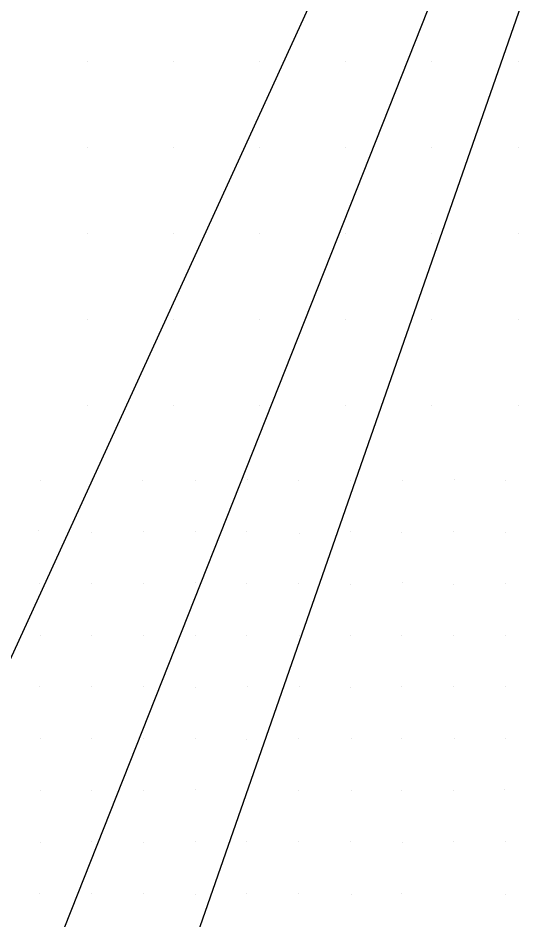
# Model space of a CAD drawing. Extents: x 1602514 to 1609837, y 863887 to 871157.
# Drawn here: x 1606317.4 to 1606464.5, y 867038.4 to 867300 of the extents above; entities that cross this region are included whole.
import ezdxf

# ---------------------------------------------------------------- set-up
doc = ezdxf.new("R2010")
doc.units = 0
doc.layers.add('Survey-Spot dirt', color=7, linetype='Continuous')
doc.layers.add('Text General Notes', color=7, linetype='Continuous')

msp = doc.modelspace()

# ---------------------------------------------------------------- linework, layer by layer
at = {"layer": 'Survey-Spot dirt'}
for p, q in [((1606337.5, 867287.5), (1606337.5, 867287.5)), ((1606337.5, 867287.5), (1606337.5, 867287.5)), ((1606362.5, 867287.5), (1606362.5, 867287.5)), ((1606362.5, 867287.5), (1606362.5, 867287.5)), ((1606387.5, 867287.5), (1606387.5, 867287.5)), ((1606387.5, 867287.5), (1606387.5, 867287.5)), ((1606412.5, 867287.5), (1606412.5, 867287.5)), ((1606412.5, 867287.5), (1606412.5, 867287.5)), ((1606437.5, 867287.5), (1606437.5, 867287.5)), ((1606437.5, 867287.5), (1606437.5, 867287.5)), ((1606462.5, 867287.5), (1606462.5, 867287.5)), ((1606462.5, 867287.5), (1606462.5, 867287.5)), ((1606337.5, 867262.5), (1606337.5, 867262.5)), ((1606337.5, 867262.5), (1606337.5, 867262.5)), ((1606362.5, 867262.5), (1606362.5, 867262.5)), ((1606362.5, 867262.5), (1606362.5, 867262.5)), ((1606387.5, 867262.5), (1606387.5, 867262.5)), ((1606387.5, 867262.5), (1606387.5, 867262.5)), ((1606412.5, 867262.5), (1606412.5, 867262.5)), ((1606412.5, 867262.5), (1606412.5, 867262.5)), ((1606437.5, 867262.5), (1606437.5, 867262.5)), ((1606437.5, 867262.5), (1606437.5, 867262.5)), ((1606462.5, 867262.5), (1606462.5, 867262.5)), ((1606462.5, 867262.5), (1606462.5, 867262.5)), ((1606337.5, 867237.5), (1606337.5, 867237.5)), ((1606337.5, 867237.5), (1606337.5, 867237.5)), ((1606362.5, 867237.5), (1606362.5, 867237.5)), ((1606362.5, 867237.5), (1606362.5, 867237.5)), ((1606387.5, 867237.5), (1606387.5, 867237.5)), ((1606387.5, 867237.5), (1606387.5, 867237.5)), ((1606412.5, 867237.5), (1606412.5, 867237.5)), ((1606412.5, 867237.5), (1606412.5, 867237.5)), ((1606437.5, 867237.5), (1606437.5, 867237.5)), ((1606437.5, 867237.5), (1606437.5, 867237.5)), ((1606462.5, 867237.5), (1606462.5, 867237.5)), ((1606462.5, 867237.5), (1606462.5, 867237.5)), ((1606337.5, 867212.5), (1606337.5, 867212.5)), ((1606337.5, 867212.5), (1606337.5, 867212.5)), ((1606362.5, 867212.5), (1606362.5, 867212.5)), ((1606362.5, 867212.5), (1606362.5, 867212.5)), ((1606387.5, 867212.5), (1606387.5, 867212.5)), ((1606387.5, 867212.5), (1606387.5, 867212.5)), ((1606412.5, 867212.5), (1606412.5, 867212.5)), ((1606412.5, 867212.5), (1606412.5, 867212.5)), ((1606437.5, 867212.5), (1606437.5, 867212.5)), ((1606437.5, 867212.5), (1606437.5, 867212.5)), ((1606462.5, 867212.5), (1606462.5, 867212.5)), ((1606462.5, 867212.5), (1606462.5, 867212.5)), ((1606337.5, 867187.5), (1606337.5, 867187.5)), ((1606337.5, 867187.5), (1606337.5, 867187.5)), ((1606362.5, 867187.5), (1606362.5, 867187.5)), ((1606362.5, 867187.5), (1606362.5, 867187.5)), ((1606387.5, 867187.5), (1606387.5, 867187.5)), ((1606387.5, 867187.5), (1606387.5, 867187.5)), ((1606412.5, 867187.5), (1606412.5, 867187.5)), ((1606412.5, 867187.5), (1606412.5, 867187.5)), ((1606437.5, 867187.5), (1606437.5, 867187.5)), ((1606437.5, 867187.5), (1606437.5, 867187.5)), ((1606462.5, 867187.5), (1606462.5, 867187.5)), ((1606462.5, 867187.5), (1606462.5, 867187.5)), ((1606323.86, 867165.96), (1606323.86, 867165.96)), ((1606323.86, 867165.96), (1606323.86, 867165.96)), ((1606338.79, 867166.19), (1606338.79, 867166.19)), ((1606338.79, 867166.19), (1606338.79, 867166.19)), ((1606353.64, 867165.93), (1606353.64, 867165.93)), ((1606353.64, 867165.93), (1606353.64, 867165.93)), ((1606368.92, 867165.97), (1606368.92, 867165.97)), ((1606368.92, 867165.97), (1606368.92, 867165.97)), ((1606383.87, 867166.02), (1606383.87, 867166.02)), ((1606383.87, 867166.02), (1606383.87, 867166.02)), ((1606398.83, 867165.95), (1606398.83, 867165.95)), ((1606398.83, 867165.95), (1606398.83, 867165.95)), ((1606413.95, 867165.93), (1606413.95, 867165.93)), ((1606413.95, 867165.93), (1606413.95, 867165.93)), ((1606428.93, 867165.96), (1606428.93, 867165.96)), ((1606428.93, 867165.96), (1606428.93, 867165.96)), ((1606444.01, 867166.14), (1606444.01, 867166.14)), ((1606444.01, 867166.14), (1606444.01, 867166.14)), ((1606458.78, 867165.99), (1606458.78, 867165.99)), ((1606458.78, 867165.99), (1606458.78, 867165.99)), ((1606323.48, 867151.23), (1606323.48, 867151.23)), ((1606323.48, 867151.23), (1606323.48, 867151.23)), ((1606338.78, 867150.93), (1606338.78, 867150.93)), ((1606338.78, 867150.93), (1606338.78, 867150.93)), ((1606353.86, 867151.04), (1606353.86, 867151.04)), ((1606353.86, 867151.04), (1606353.86, 867151.04)), ((1606368.82, 867151.06), (1606368.82, 867151.06)), ((1606368.82, 867151.06), (1606368.82, 867151.06)), ((1606383.78, 867151), (1606383.78, 867151)), ((1606383.78, 867151), (1606383.78, 867151)), ((1606398.96, 867150.59), (1606398.96, 867150.59)), ((1606398.96, 867150.59), (1606398.96, 867150.59)), ((1606413.82, 867151.11), (1606413.82, 867151.11)), ((1606413.82, 867151.11), (1606413.82, 867151.11)), ((1606428.74, 867150.87), (1606428.74, 867150.87)), ((1606428.74, 867150.87), (1606428.74, 867150.87)), ((1606443.74, 867151.05), (1606443.74, 867151.05)), ((1606443.74, 867151.05), (1606443.74, 867151.05)), ((1606458.81, 867150.65), (1606458.81, 867150.65)), ((1606458.81, 867150.65), (1606458.81, 867150.65)), ((1606429.03, 867136.18), (1606429.03, 867136.18)), ((1606429.03, 867136.18), (1606429.03, 867136.18)), ((1606323.69, 867136.05), (1606323.69, 867136.05)), ((1606323.69, 867136.05), (1606323.69, 867136.05)), ((1606338.86, 867135.99), (1606338.86, 867135.99)), ((1606338.86, 867135.99), (1606338.86, 867135.99)), ((1606353.93, 867135.96), (1606353.93, 867135.96)), ((1606353.93, 867135.96), (1606353.93, 867135.96)), ((1606368.9, 867136.15), (1606368.9, 867136.15)), ((1606368.9, 867136.15), (1606368.9, 867136.15)), ((1606383.83, 867135.95), (1606383.83, 867135.95)), ((1606383.83, 867135.95), (1606383.83, 867135.95)), ((1606398.76, 867135.95), (1606398.76, 867135.95)), ((1606398.76, 867135.95), (1606398.76, 867135.95)), ((1606413.94, 867135.82), (1606413.94, 867135.82)), ((1606413.94, 867135.82), (1606413.94, 867135.82)), ((1606443.86, 867135.76), (1606443.86, 867135.76)), ((1606443.86, 867135.76), (1606443.86, 867135.76)), ((1606458.8, 867136.03), (1606458.8, 867136.03)), ((1606458.8, 867136.03), (1606458.8, 867136.03)), ((1606323.8, 867120.94), (1606323.8, 867120.94)), ((1606323.8, 867120.94), (1606323.8, 867120.94)), ((1606338.81, 867121.05), (1606338.81, 867121.05)), ((1606338.81, 867121.05), (1606338.81, 867121.05)), ((1606353.81, 867120.99), (1606353.81, 867120.99)), ((1606353.81, 867120.99), (1606353.81, 867120.99)), ((1606368.83, 867121), (1606368.83, 867121)), ((1606368.83, 867121), (1606368.83, 867121)), ((1606383.77, 867120.86), (1606383.77, 867120.86)), ((1606383.77, 867120.86), (1606383.77, 867120.86)), ((1606398.94, 867121.02), (1606398.94, 867121.02)), ((1606398.94, 867121.02), (1606398.94, 867121.02)), ((1606413.75, 867120.97), (1606413.75, 867120.97)), ((1606413.75, 867120.97), (1606413.75, 867120.97)), ((1606428.75, 867121.03), (1606428.75, 867121.03)), ((1606428.75, 867121.03), (1606428.75, 867121.03)), ((1606443.8, 867120.91), (1606443.8, 867120.91)), ((1606443.8, 867120.91), (1606443.8, 867120.91)), ((1606458.78, 867121.01), (1606458.78, 867121.01)), ((1606458.78, 867121.01), (1606458.78, 867121.01)), ((1606323.69, 867106.05), (1606323.69, 867106.05)), ((1606323.69, 867106.05), (1606323.69, 867106.05)), ((1606338.87, 867105.98), (1606338.87, 867105.98)), ((1606338.87, 867105.98), (1606338.87, 867105.98)), ((1606353.79, 867105.98), (1606353.79, 867105.98)), ((1606353.79, 867105.98), (1606353.79, 867105.98)), ((1606368.82, 867105.79), (1606368.82, 867105.79)), ((1606368.82, 867105.79), (1606368.82, 867105.79)), ((1606383.9, 867106.09), (1606383.9, 867106.09)), ((1606383.9, 867106.09), (1606383.9, 867106.09)), ((1606398.94, 867106.01), (1606398.94, 867106.01)), ((1606398.94, 867106.01), (1606398.94, 867106.01)), ((1606413.83, 867105.91), (1606413.83, 867105.91)), ((1606413.83, 867105.91), (1606413.83, 867105.91)), ((1606428.7, 867105.98), (1606428.7, 867105.98)), ((1606428.7, 867105.98), (1606428.7, 867105.98)), ((1606443.88, 867106.02), (1606443.88, 867106.02)), ((1606443.88, 867106.02), (1606443.88, 867106.02)), ((1606458.72, 867106.15), (1606458.72, 867106.15)), ((1606458.72, 867106.15), (1606458.72, 867106.15)), ((1606324.02, 867091), (1606324.02, 867091)), ((1606324.02, 867091), (1606324.02, 867091)), ((1606338.86, 867090.93), (1606338.86, 867090.93)), ((1606338.86, 867090.93), (1606338.86, 867090.93)), ((1606353.83, 867090.89), (1606353.83, 867090.89)), ((1606353.83, 867090.89), (1606353.83, 867090.89)), ((1606368.82, 867091.05), (1606368.82, 867091.05)), ((1606368.82, 867091.05), (1606368.82, 867091.05)), ((1606383.83, 867090.88), (1606383.83, 867090.88)), ((1606383.83, 867090.88), (1606383.83, 867090.88)), ((1606398.81, 867091.06), (1606398.81, 867091.06)), ((1606398.81, 867091.06), (1606398.81, 867091.06)), ((1606414.05, 867090.95), (1606414.05, 867090.95)), ((1606414.05, 867090.95), (1606414.05, 867090.95)), ((1606428.81, 867091), (1606428.81, 867091)), ((1606428.81, 867091), (1606428.81, 867091)), ((1606443.92, 867091.15), (1606443.92, 867091.15)), ((1606443.92, 867091.15), (1606443.92, 867091.15)), ((1606458.88, 867090.89), (1606458.88, 867090.89)), ((1606458.88, 867090.89), (1606458.88, 867090.89)), ((1606338.8, 867076), (1606338.8, 867076)), ((1606338.8, 867076), (1606338.8, 867076)), ((1606368.9, 867076.09), (1606368.9, 867076.09)), ((1606368.9, 867076.09), (1606368.9, 867076.09)), ((1606428.75, 867076.06), (1606428.75, 867076.06)), ((1606428.75, 867076.06), (1606428.75, 867076.06)), ((1606443.72, 867076.07), (1606443.72, 867076.07)), ((1606443.72, 867076.07), (1606443.72, 867076.07)), ((1606458.62, 867076.23), (1606458.62, 867076.23)), ((1606458.62, 867076.23), (1606458.62, 867076.23)), ((1606323.87, 867075.88), (1606323.87, 867075.88)), ((1606323.87, 867075.88), (1606323.87, 867075.88)), ((1606353.84, 867075.89), (1606353.84, 867075.89)), ((1606353.84, 867075.89), (1606353.84, 867075.89)), ((1606383.85, 867075.94), (1606383.85, 867075.94)), ((1606383.85, 867075.94), (1606383.85, 867075.94)), ((1606398.89, 867075.88), (1606398.89, 867075.88)), ((1606398.89, 867075.88), (1606398.89, 867075.88)), ((1606414.03, 867075.91), (1606414.03, 867075.91)), ((1606414.03, 867075.91), (1606414.03, 867075.91)), ((1606323.82, 867060.95), (1606323.82, 867060.95)), ((1606323.82, 867060.95), (1606323.82, 867060.95)), ((1606338.63, 867061.15), (1606338.63, 867061.15)), ((1606338.63, 867061.15), (1606338.63, 867061.15)), ((1606353.83, 867060.98), (1606353.83, 867060.98)), ((1606353.83, 867060.98), (1606353.83, 867060.98)), ((1606368.8, 867061.11), (1606368.8, 867061.11)), ((1606368.8, 867061.11), (1606368.8, 867061.11)), ((1606383.83, 867061.15), (1606383.83, 867061.15)), ((1606383.83, 867061.15), (1606383.83, 867061.15)), ((1606398.87, 867061.04), (1606398.87, 867061.04)), ((1606398.87, 867061.04), (1606398.87, 867061.04)), ((1606413.75, 867061.06), (1606413.75, 867061.06)), ((1606413.75, 867061.06), (1606413.75, 867061.06)), ((1606428.91, 867060.91), (1606428.91, 867060.91)), ((1606428.91, 867060.91), (1606428.91, 867060.91)), ((1606443.62, 867061.03), (1606443.62, 867061.03)), ((1606443.62, 867061.03), (1606443.62, 867061.03)), ((1606458.72, 867061.14), (1606458.72, 867061.14)), ((1606458.72, 867061.14), (1606458.72, 867061.14)), ((1606323.68, 867046.19), (1606323.68, 867046.19)), ((1606323.68, 867046.19), (1606323.68, 867046.19)), ((1606338.86, 867046.05), (1606338.86, 867046.05)), ((1606338.86, 867046.05), (1606338.86, 867046.05)), ((1606353.76, 867046.06), (1606353.76, 867046.06)), ((1606353.76, 867046.06), (1606353.76, 867046.06)), ((1606368.83, 867045.9), (1606368.83, 867045.9)), ((1606368.83, 867045.9), (1606368.83, 867045.9)), ((1606383.67, 867045.98), (1606383.67, 867045.98)), ((1606383.67, 867045.98), (1606383.67, 867045.98)), ((1606398.89, 867045.94), (1606398.89, 867045.94)), ((1606398.89, 867045.94), (1606398.89, 867045.94)), ((1606414.14, 867045.84), (1606414.14, 867045.84)), ((1606414.14, 867045.84), (1606414.14, 867045.84)), ((1606428.66, 867045.93), (1606428.66, 867045.93)), ((1606428.66, 867045.93), (1606428.66, 867045.93)), ((1606458.97, 867045.88), (1606458.97, 867045.88)), ((1606458.97, 867045.88), (1606458.97, 867045.88))]:
    msp.add_line(p, q, dxfattribs=at)
at = {"layer": 'Text General Notes'}
msp.add_line((1606251.67, 866696.47), (1606660.14, 867868.06), dxfattribs=at)
msp.add_line((1606251.67, 866696.47), (1606660.14, 867868.06), dxfattribs=at)
msp.add_lwpolyline([(1606145.12, 866742.53), (1606660.14, 867868.06), (1606200.89, 866708.24)], dxfattribs=at)
msp.add_lwpolyline([(1606145.12, 866742.53), (1606660.14, 867868.06), (1606200.89, 866708.24)], dxfattribs=at)

doc.saveas('drawing.dxf')
